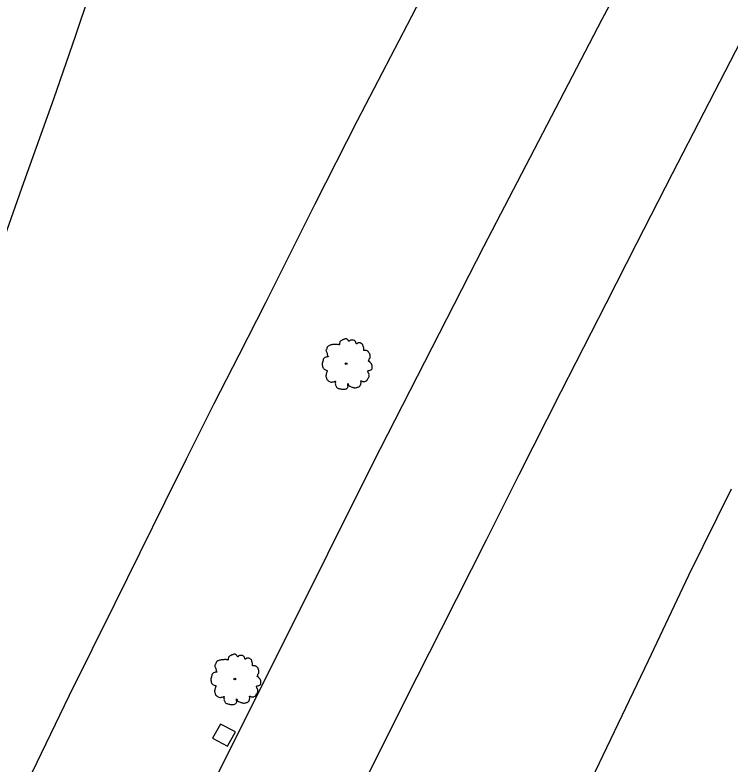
# Model space of a CAD drawing. Extents: x 2161152 to 2175754, y 602179 to 617749.
# Drawn here: x 2161784.2 to 2161939.2, y 603341.1 to 603503.4 of the extents above; entities that cross this region are included whole.
import ezdxf

# ---------------------------------------------------------------- set-up
doc = ezdxf.new("R2010")
doc.units = 0
for name, color, linetype in [('RD_EX_DR_Inlet', 7, 'Continuous'), ('RD_EX_Fence_Other', 7, 'Continuous'), ('RD_EX_Road', 7, 'Continuous'), ('RD_EX_VEG', 7, 'Continuous')]:
    doc.layers.add(name, color=color, linetype=linetype)

msp = doc.modelspace()

# ---------------------------------------------------------------- linework, layer by layer
at = {"layer": 'RD_EX_DR_Inlet'}
msp.add_lwpolyline([(2161827.05, 603346.65), (2161830.3, 603344.9), (2161832.02, 603348.02), (2161828.75, 603349.73), (2161827.05, 603346.65)], dxfattribs=at)
at = {"layer": 'RD_EX_Fence_Other'}
msp.add_lwpolyline([(2161735.74, 603148.15), (2161747.13, 603171.28), (2161766.22, 603209.9), (2161784.08, 603247.97), (2161806.4, 603293.96), (2161823.13, 603328.82), (2161842.18, 603366.9), (2161861.86, 603406.34), (2161885.83, 603453.25), (2161911.52, 603502.51), (2161935.88, 603548.14), (2161949.83, 603575.09), (2161982.52, 603636.22)], dxfattribs=at)
at = {"layer": 'RD_EX_Road'}
for points in [[(2161787.01, 603337.27), (2161796, 603355.83), (2161805.92, 603375.92), (2161816.75, 603397.86), (2161821.4, 603407.22), (2161827.36, 603419.23), (2161832.78, 603429.76), (2161838.57, 603441.12), (2161849.27, 603462.47), (2161858.47, 603480.52), (2161869.28, 603501.34), (2161879.94, 603521.88), (2161891.31, 603543.65), (2161902.21, 603564.13), (2161911.83, 603582.32), (2161921.04, 603599.87), (2161930.66, 603618.04)], [(2161729.8, 603323.8), (2161739.69, 603345.98), (2161747.88, 603365.68), (2161756.76, 603387.78), (2161761.87, 603400.74), (2161769.72, 603421.36), (2161777.46, 603442.7), (2161786.11, 603467.09), (2161792.67, 603485.24), (2161797.39, 603499.06), (2161800.41, 603507.9), (2161802.41, 603513.73), (2161804.95, 603521), (2161809.19, 603533.55), (2161811.98, 603541.27), (2161816.17, 603553.33), (2161818.4, 603560.52), (2161820.47, 603566.67), (2161823.61, 603575.63), (2161827.65, 603586.83), (2161831.15, 603597.03), (2161837.5, 603615.55)], [(2161943.8, 603502.12), (2161933.53, 603482.28), (2161926.69, 603468.99), (2161918.94, 603453.9), (2161912.27, 603440.79), (2161902.53, 603421.71), (2161893.44, 603403.73), (2161886.33, 603389.6), (2161876.61, 603370.3), (2161868.72, 603354.75), (2161859.86, 603336.89)], [(2161909.27, 603337.84), (2161921.5, 603363.47), (2161930.27, 603381.99), (2161939.53, 603400.71)]]:
    msp.add_lwpolyline(points, dxfattribs=at)
at = {"layer": 'RD_EX_VEG'}
for centre, radius in [((2161855.99, 603427.83), 0.188), ((2161855.98, 603427.82), 0.000075), ((2161831.87, 603359.48), 0.188), ((2161831.86, 603359.47), 0.000075)]:
    msp.add_circle(centre, radius, dxfattribs=at)
for points in [[(2161856.09, 603433.21), (2161855.87, 603433.22), (2161855.62, 603433.15), (2161855.44, 603433.07), (2161855.27, 603433.02), (2161855.1, 603432.94), (2161854.88, 603432.81), (2161854.71, 603432.66), (2161854.61, 603432.48), (2161854.58, 603432.31), (2161854.54, 603432.1), (2161854.54, 603431.97), (2161854.44, 603431.95), (2161854.33, 603431.97), (2161854.14, 603432.03), (2161853.96, 603432.03), (2161853.77, 603432.03), (2161853.51, 603432.01), (2161853.24, 603432.01), (2161853.04, 603431.97), (2161852.79, 603431.93), (2161852.51, 603431.84), (2161852.25, 603431.74), (2161852.03, 603431.56), (2161851.84, 603431.2), (2161851.75, 603430.94), (2161851.63, 603430.75), (2161851.75, 603430.41), (2161851.88, 603430.15), (2161851.9, 603430), (2161851.95, 603429.68), (2161852.03, 603429.51), (2161852.12, 603429.36), (2161852.06, 603429.35), (2161851.78, 603429.31), (2161851.56, 603429.23), (2161851.24, 603429.06), (2161851.07, 603428.9), (2161851, 603428.65), (2161850.98, 603428.39), (2161850.9, 603428.24), (2161850.85, 603428.03), (2161850.83, 603427.98), (2161850.79, 603427.73), (2161850.86, 603427.4), (2161850.88, 603427.13), (2161850.98, 603426.97), (2161851.09, 603426.83), (2161851.22, 603426.65), (2161851.52, 603426.48), (2161851.76, 603426.4), (2161851.91, 603426.38), (2161851.78, 603426.01), (2161851.75, 603425.75), (2161851.65, 603425.45), (2161851.65, 603425.39), (2161851.61, 603425.03), (2161851.73, 603424.79), (2161851.78, 603424.51), (2161851.91, 603424.34), (2161852.12, 603424.12), (2161852.36, 603423.95), (2161852.74, 603423.85), (2161853.04, 603423.87), (2161853.47, 603424), (2161853.66, 603424.06), (2161853.64, 603423.93), (2161853.66, 603423.65), (2161853.66, 603423.33), (2161853.77, 603423.09), (2161853.84, 603422.88), (2161853.96, 603422.69), (2161854.2, 603422.52), (2161854.5, 603422.47), (2161854.82, 603422.35), (2161855.16, 603422.3), (2161855.53, 603422.28), (2161855.98, 603422.39), (2161856.19, 603422.49), (2161856.26, 603422.62), (2161856.41, 603422.9), (2161856.37, 603423.07), (2161856.39, 603423.52), (2161856.47, 603423.39), (2161856.6, 603423.12), (2161856.97, 603422.9), (2161857.27, 603422.77), (2161857.63, 603422.65), (2161857.85, 603422.6), (2161858.21, 603422.65), (2161858.49, 603422.71), (2161858.77, 603422.8), (2161859, 603423.01), (2161859.13, 603423.22), (2161859.17, 603423.42), (2161859.22, 603423.7), (2161859.26, 603423.84)], [(2161859.26, 603423.84), (2161859.2, 603423.97), (2161859.17, 603424.15), (2161859.22, 603424.14), (2161859.35, 603424.1), (2161859.56, 603424), (2161859.73, 603423.95), (2161859.97, 603423.97), (2161860.18, 603424.04), (2161860.52, 603424.25), (2161860.72, 603424.6), (2161860.93, 603424.9), (2161860.98, 603425.15), (2161860.95, 603425.32), (2161860.93, 603425.69), (2161860.78, 603425.88), (2161860.74, 603425.97), (2161860.67, 603426.27), (2161860.72, 603426.31), (2161860.93, 603426.35), (2161861.21, 603426.44), (2161861.42, 603426.53), (2161861.58, 603426.67), (2161861.64, 603426.83), (2161861.62, 603427.13), (2161861.66, 603427.43), (2161861.6, 603427.55), (2161861.53, 603427.66), (2161861.47, 603427.81), (2161861.36, 603427.92), (2161861.28, 603428.03), (2161861.21, 603428.11), (2161861.12, 603428.22), (2161860.98, 603428.31), (2161860.87, 603428.35), (2161860.83, 603428.46), (2161860.95, 603428.61), (2161860.98, 603428.69), (2161861, 603428.86), (2161861.17, 603429.12), (2161861.21, 603429.42), (2161861.17, 603429.74), (2161861.13, 603429.95), (2161861.02, 603430.15), (2161860.87, 603430.34), (2161860.78, 603430.47), (2161860.65, 603430.56), (2161860.4, 603430.66), (2161860.22, 603430.69), (2161859.95, 603430.69), (2161859.8, 603430.73), (2161859.82, 603430.77), (2161859.82, 603430.88), (2161859.82, 603431.09), (2161859.77, 603431.43), (2161859.65, 603431.8), (2161859.65, 603431.82), (2161859.58, 603432.01), (2161859.41, 603432.16), (2161859.28, 603432.23), (2161859.13, 603432.33), (2161858.94, 603432.34), (2161858.72, 603432.34), (2161858.51, 603432.31), (2161858.36, 603432.23), (2161858.23, 603432.14), (2161858.17, 603432.25), (2161858.1, 603432.48), (2161858.06, 603432.59), (2161857.95, 603432.72), (2161857.78, 603432.87), (2161857.44, 603432.96), (2161856.97, 603432.91), (2161856.75, 603432.76), (2161856.64, 603432.63), (2161856.6, 603432.72), (2161856.45, 603432.87), (2161856.37, 603433), (2161856.24, 603433.09), (2161856.13, 603433.17), (2161856.06, 603433.21)], [(2161831.97, 603364.86), (2161831.75, 603364.87), (2161831.5, 603364.8), (2161831.32, 603364.72), (2161831.15, 603364.67), (2161830.98, 603364.59), (2161830.75, 603364.46), (2161830.58, 603364.31), (2161830.49, 603364.13), (2161830.45, 603363.96), (2161830.42, 603363.75), (2161830.42, 603363.62), (2161830.32, 603363.6), (2161830.21, 603363.62), (2161830.02, 603363.68), (2161829.83, 603363.68), (2161829.65, 603363.68), (2161829.38, 603363.66), (2161829.12, 603363.66), (2161828.92, 603363.62), (2161828.67, 603363.58), (2161828.39, 603363.49), (2161828.13, 603363.39), (2161827.9, 603363.21), (2161827.72, 603362.85), (2161827.62, 603362.59), (2161827.51, 603362.4), (2161827.62, 603362.06), (2161827.75, 603361.8), (2161827.77, 603361.65), (2161827.83, 603361.33), (2161827.9, 603361.16), (2161828, 603361.01), (2161827.94, 603361), (2161827.66, 603360.96), (2161827.44, 603360.88), (2161827.12, 603360.71), (2161826.95, 603360.55), (2161826.87, 603360.3), (2161826.85, 603360.04), (2161826.78, 603359.89), (2161826.72, 603359.68), (2161826.7, 603359.63), (2161826.67, 603359.38), (2161826.74, 603359.05), (2161826.76, 603358.78), (2161826.85, 603358.61), (2161826.97, 603358.48), (2161827.1, 603358.3), (2161827.4, 603358.13), (2161827.64, 603358.05), (2161827.79, 603358.03), (2161827.66, 603357.66), (2161827.62, 603357.4), (2161827.53, 603357.1), (2161827.53, 603357.04), (2161827.49, 603356.68), (2161827.6, 603356.44), (2161827.66, 603356.16), (2161827.79, 603355.99), (2161828, 603355.77), (2161828.24, 603355.6), (2161828.62, 603355.5), (2161828.92, 603355.52), (2161829.35, 603355.65), (2161829.53, 603355.71), (2161829.52, 603355.58), (2161829.53, 603355.3), (2161829.53, 603354.98), (2161829.65, 603354.74), (2161829.72, 603354.53), (2161829.83, 603354.34), (2161830.08, 603354.17), (2161830.38, 603354.12), (2161830.7, 603354), (2161831.03, 603353.95), (2161831.41, 603353.93), (2161831.86, 603354.04), (2161832.07, 603354.14), (2161832.14, 603354.27), (2161832.29, 603354.55), (2161832.25, 603354.72), (2161832.27, 603355.17), (2161832.35, 603355.04), (2161832.48, 603354.77), (2161832.85, 603354.55), (2161833.15, 603354.42), (2161833.51, 603354.3), (2161833.73, 603354.25), (2161834.09, 603354.3), (2161834.37, 603354.36), (2161834.65, 603354.45), (2161834.88, 603354.66), (2161835.01, 603354.87), (2161835.05, 603355.07), (2161835.1, 603355.35), (2161835.14, 603355.49)], [(2161835.14, 603355.49), (2161835.08, 603355.62), (2161835.05, 603355.8), (2161835.1, 603355.78), (2161835.23, 603355.75), (2161835.44, 603355.65), (2161835.61, 603355.6), (2161835.85, 603355.62), (2161836.06, 603355.69), (2161836.39, 603355.9), (2161836.6, 603356.25), (2161836.81, 603356.55), (2161836.86, 603356.8), (2161836.83, 603356.97), (2161836.81, 603357.34), (2161836.66, 603357.53), (2161836.62, 603357.62), (2161836.54, 603357.92), (2161836.6, 603357.96), (2161836.81, 603358), (2161837.09, 603358.09), (2161837.29, 603358.18), (2161837.46, 603358.32), (2161837.52, 603358.48), (2161837.5, 603358.78), (2161837.54, 603359.08), (2161837.48, 603359.2), (2161837.41, 603359.31), (2161837.35, 603359.46), (2161837.24, 603359.57), (2161837.16, 603359.68), (2161837.09, 603359.76), (2161836.99, 603359.87), (2161836.86, 603359.96), (2161836.75, 603360), (2161836.71, 603360.11), (2161836.83, 603360.26), (2161836.86, 603360.34), (2161836.88, 603360.51), (2161837.05, 603360.77), (2161837.09, 603361.07), (2161837.05, 603361.39), (2161837.01, 603361.59), (2161836.9, 603361.8), (2161836.75, 603361.99), (2161836.66, 603362.12), (2161836.53, 603362.21), (2161836.28, 603362.31), (2161836.09, 603362.34), (2161835.83, 603362.34), (2161835.68, 603362.38), (2161835.7, 603362.42), (2161835.7, 603362.53), (2161835.7, 603362.74), (2161835.64, 603363.08), (2161835.53, 603363.45), (2161835.53, 603363.47), (2161835.46, 603363.66), (2161835.29, 603363.81), (2161835.16, 603363.88), (2161835.01, 603363.98), (2161834.82, 603363.99), (2161834.6, 603363.99), (2161834.39, 603363.96), (2161834.24, 603363.88), (2161834.11, 603363.79), (2161834.05, 603363.9), (2161833.98, 603364.13), (2161833.94, 603364.24), (2161833.83, 603364.37), (2161833.66, 603364.52), (2161833.32, 603364.61), (2161832.85, 603364.56), (2161832.63, 603364.41), (2161832.51, 603364.27), (2161832.48, 603364.37), (2161832.33, 603364.52), (2161832.25, 603364.65), (2161832.12, 603364.74), (2161832.01, 603364.82), (2161831.93, 603364.86)]]:
    msp.add_spline(points, degree=3, dxfattribs=at)

doc.saveas('drawing.dxf')
